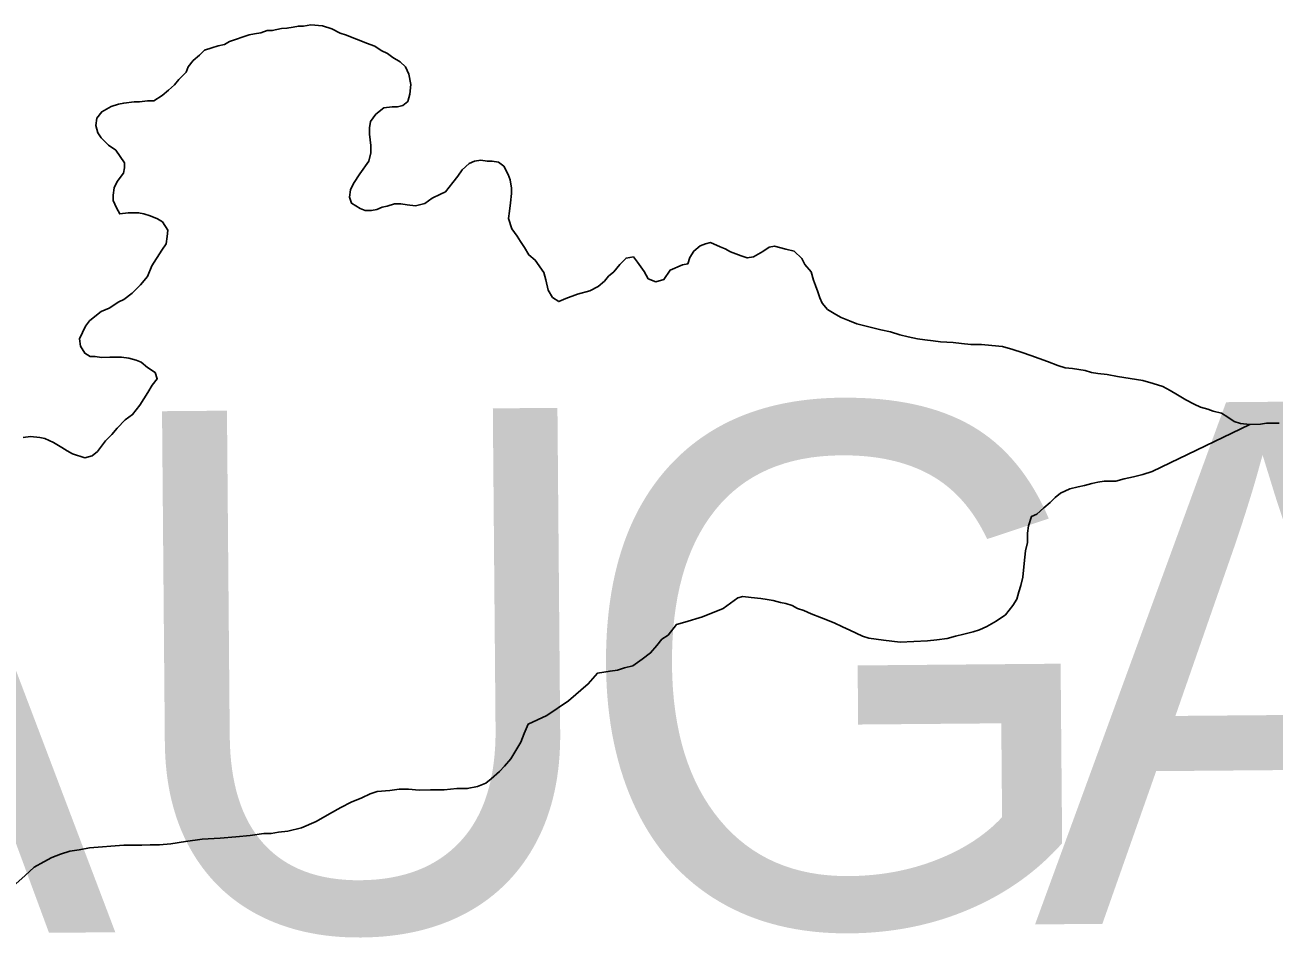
# Model space of a CAD drawing. Extents: x 103424 to 290657, y 38711 to 110967.
# Drawn here: x 214247.1686 to 214247.3958, y 40213.5509 to 40213.717 of the extents above; entities that cross this region are included whole.
import ezdxf

# ---------------------------------------------------------------- set-up
doc = ezdxf.new("R2010")
doc.units = 0
doc.layers.add('GM_X_County_Text', color=7, linetype='Continuous')
doc.layers.add('GM_X_Minor_River', color=7, linetype='Continuous')

msp = doc.modelspace()

# ---------------------------------------------------------------- linework, layer by layer
at = {"layer": 'GM_X_Minor_River'}
for points in [[(214247.19364, 40213.68118), (214247.19269, 40213.68174), (214247.19135, 40213.6823), (214247.1902, 40213.68266), (214247.18925, 40213.68285), (214247.1883, 40213.68284), (214247.18735, 40213.68283), (214247.18583, 40213.68262), (214247.18525, 40213.68376), (214247.18466, 40213.68508), (214247.18465, 40213.68603), (214247.18483, 40213.68736), (214247.18538, 40213.68851), (214247.18651, 40213.69004), (214247.18668, 40213.691), (214247.18667, 40213.69195), (214247.18513, 40213.69421), (214247.18379, 40213.69515), (214247.18244, 40213.69647), (214247.18186, 40213.69741), (214247.18146, 40213.69874), (214247.18164, 40213.70007), (214247.18257, 40213.70122), (214247.18427, 40213.70219), (214247.1856, 40213.70258), (214247.18655, 40213.70278), (214247.18844, 40213.70299), (214247.1894, 40213.703), (214247.19091, 40213.70321), (214247.19205, 40213.70322), (214247.19356, 40213.70418), (214247.19469, 40213.70515), (214247.19582, 40213.70611), (214247.19657, 40213.70707), (214247.19789, 40213.70841), (214247.19826, 40213.70936), (214247.19919, 40213.71051), (214247.20032, 40213.71148), (214247.20126, 40213.71244), (214247.20259, 40213.71283), (214247.20372, 40213.71322), (214247.20486, 40213.71342), (214247.2058, 40213.714), (214247.2094, 40213.71518), (214247.21035, 40213.71538), (214247.21149, 40213.71558), (214247.21262, 40213.71597), (214247.21357, 40213.71598), (214247.21528, 40213.71638), (214247.21623, 40213.71639), (214247.21737, 40213.71659), (214247.21832, 40213.71679), (214247.21927, 40213.7168), (214247.2206, 40213.717), (214247.22269, 40213.71683), (214247.22441, 40213.71628), (214247.22593, 40213.71553), (214247.22708, 40213.71516), (214247.22842, 40213.71461), (214247.22937, 40213.71424), (214247.23071, 40213.71368), (214247.23224, 40213.71312), (214247.23338, 40213.71237), (214247.23453, 40213.71182), (214247.23549, 40213.71106), (214247.23683, 40213.71032), (214247.23779, 40213.70938), (214247.23838, 40213.70805), (214247.23878, 40213.70615), (214247.23861, 40213.70444), (214247.23824, 40213.7031), (214247.2373, 40213.70234), (214247.23636, 40213.70214), (214247.2354, 40213.70213), (214247.23389, 40213.70192), (214247.23238, 40213.70076), (214247.23144, 40213.69943), (214247.23127, 40213.69828), (214247.23128, 40213.69714), (214247.2315, 40213.69505), (214247.23151, 40213.69372), (214247.23115, 40213.6922), (214247.22947, 40213.6899), (214247.22834, 40213.68818), (214247.22779, 40213.68703), (214247.22761, 40213.6857), (214247.22801, 40213.68456), (214247.22954, 40213.68362), (214247.23049, 40213.68325), (214247.23163, 40213.68327), (214247.23258, 40213.68346), (214247.23353, 40213.68385), (214247.23448, 40213.68405), (214247.2358, 40213.68445), (214247.23694, 40213.68446), (214247.23808, 40213.68428), (214247.23961, 40213.6841), (214247.24131, 40213.6845), (214247.24263, 40213.68547), (214247.24414, 40213.68624), (214247.24509, 40213.68663)], [(214247.24509, 40213.68663), (214247.2464, 40213.68835), (214247.24734, 40213.68951), (214247.24808, 40213.69065), (214247.2494, 40213.69181), (214247.25035, 40213.6922), (214247.25148, 40213.6924), (214247.25263, 40213.69222), (214247.25358, 40213.69223), (214247.25472, 40213.69205), (214247.25568, 40213.6913), (214247.25646, 40213.68979), (214247.25685, 40213.68884), (214247.25706, 40213.68732), (214247.25707, 40213.68637), (214247.2569, 40213.68466), (214247.25672, 40213.68313), (214247.25655, 40213.6818), (214247.25714, 40213.67991), (214247.25811, 40213.67858), (214247.25869, 40213.67764), (214247.25946, 40213.67651), (214247.26024, 40213.67518), (214247.26139, 40213.67424), (214247.26294, 40213.67198), (214247.26333, 40213.67065), (214247.26374, 40213.66875), (214247.26451, 40213.66743), (214247.26566, 40213.66668), (214247.26698, 40213.66726), (214247.26907, 40213.66804), (214247.27134, 40213.66864), (214247.27285, 40213.66941), (214247.27398, 40213.67037), (214247.27473, 40213.67133), (214247.27567, 40213.6721), (214247.2768, 40213.67344), (214247.27792, 40213.6746), (214247.27925, 40213.6748), (214247.28002, 40213.67386), (214247.28118, 40213.67216), (214247.28196, 40213.67083), (214247.2833, 40213.67028), (214247.28481, 40213.67067), (214247.28593, 40213.67239), (214247.2882, 40213.67337), (214247.28915, 40213.67357), (214247.28952, 40213.67471), (214247.29026, 40213.67586), (214247.29139, 40213.67682), (214247.29234, 40213.67721), (214247.29329, 40213.67741), (214247.29501, 40213.67667), (214247.29596, 40213.6763), (214247.29692, 40213.67574), (214247.29787, 40213.67536), (214247.29883, 40213.67499), (214247.29997, 40213.67463), (214247.30111, 40213.67483), (214247.30281, 40213.67579), (214247.30394, 40213.67657), (214247.30489, 40213.67676), (214247.30699, 40213.67622), (214247.30851, 40213.67585), (214247.30986, 40213.67453), (214247.31044, 40213.6734), (214247.3116, 40213.67208), (214247.31199, 40213.67056), (214247.31239, 40213.66961), (214247.31278, 40213.66848), (214247.31317, 40213.66734), (214247.31356, 40213.66639), (214247.31453, 40213.66526), (214247.31606, 40213.66433), (214247.31702, 40213.66377), (214247.31854, 40213.66321), (214247.31988, 40213.66265), (214247.32426, 40213.66156), (214247.32598, 40213.66119), (214247.3277, 40213.66064), (214247.32922, 40213.66027), (214247.33094, 40213.65991), (214247.33227, 40213.65973), (214247.33379, 40213.65956), (214247.33512, 40213.65938), (214247.33741, 40213.65921), (214247.33893, 40213.65904), (214247.34064, 40213.65887), (214247.34254, 40213.65889), (214247.34445, 40213.65871), (214247.34635, 40213.65854), (214247.34826, 40213.65799), (214247.34997, 40213.65744), (214247.3515, 40213.65688), (214247.35303, 40213.65633), (214247.35455, 40213.65577), (214247.35646, 40213.65503), (214247.3578, 40213.65466), (214247.35913, 40213.65449), (214247.36027, 40213.65431), (214247.36142, 40213.65413)], [(214247.16825, 40213.64195), (214247.16958, 40213.64215), (214247.17129, 40213.64198), (214247.17224, 40213.6418), (214247.17377, 40213.64105), (214247.1753, 40213.64012), (214247.17626, 40213.63955), (214247.17722, 40213.63899), (214247.17951, 40213.63826), (214247.18083, 40213.63865), (214247.18177, 40213.63942), (214247.18252, 40213.64038), (214247.18327, 40213.64134), (214247.1844, 40213.64249), (214247.18534, 40213.64364), (214247.18684, 40213.64517), (214247.18816, 40213.64614), (214247.18947, 40213.64786), (214247.19022, 40213.64901), (214247.19096, 40213.65016), (214247.19171, 40213.6515), (214247.19264, 40213.65265), (214247.19225, 40213.65378), (214247.19091, 40213.65472), (214247.18976, 40213.65566), (214247.1888, 40213.65603), (214247.18747, 40213.6564), (214247.18614, 40213.65657), (214247.18519, 40213.65657), (214247.18404, 40213.65655), (214247.18253, 40213.65654), (214247.18138, 40213.65672), (214247.18043, 40213.65671), (214247.17947, 40213.65727), (214247.1787, 40213.65859), (214247.17849, 40213.65992), (214247.17961, 40213.66221), (214247.18036, 40213.66317), (214247.1813, 40213.66394), (214247.18243, 40213.6649), (214247.18394, 40213.66549), (214247.18564, 40213.66665), (214247.18658, 40213.66704), (214247.18809, 40213.66819), (214247.18959, 40213.66973), (214247.19091, 40213.67126), (214247.19165, 40213.67317), (214247.19351, 40213.67604), (214247.19426, 40213.67719), (214247.19443, 40213.67852), (214247.19461, 40213.67967), (214247.19364, 40213.68118)], [(214247.36142, 40213.65413), (214247.36256, 40213.65376), (214247.3637, 40213.65358), (214247.36542, 40213.65341), (214247.36732, 40213.65305), (214247.36961, 40213.65269), (214247.37189, 40213.65233), (214247.3738, 40213.65178), (214247.37552, 40213.65123), (214247.37685, 40213.65048), (214247.37819, 40213.64973), (214247.37973, 40213.6488), (214247.38126, 40213.64805), (214247.3824, 40213.64749), (214247.38374, 40213.64712), (214247.38469, 40213.64675), (214247.38622, 40213.64639), (214247.38737, 40213.64564), (214247.38851, 40213.64489), (214247.38966, 40213.64452), (214247.39137, 40213.64435), (214247.39327, 40213.64437), (214247.39441, 40213.64457), (214247.39555, 40213.64458), (214247.39669, 40213.64459)], [(214247.39137, 40213.64435), (214247.37361, 40213.6358), (214247.3719, 40213.63522), (214247.3702, 40213.63482), (214247.36849, 40213.63442), (214247.36697, 40213.63403), (214247.36583, 40213.63402), (214247.36488, 40213.63401), (214247.36374, 40213.63381), (214247.36261, 40213.6336), (214247.36128, 40213.63321), (214247.36014, 40213.63301), (214247.35863, 40213.63262), (214247.35692, 40213.63184), (214247.35598, 40213.63107), (214247.35504, 40213.63011), (214247.35391, 40213.62915), (214247.3526, 40213.62799), (214247.35165, 40213.6276), (214247.3511, 40213.62588), (214247.35093, 40213.62455), (214247.35095, 40213.62284), (214247.35058, 40213.62132), (214247.35041, 40213.62017), (214247.35024, 40213.61846), (214247.35007, 40213.61656), (214247.34971, 40213.61503), (214247.34934, 40213.61389), (214247.34898, 40213.61255), (214247.34823, 40213.61141), (214247.34692, 40213.60968), (214247.34522, 40213.60852), (214247.34352, 40213.60756), (214247.3422, 40213.60697), (214247.34106, 40213.60658), (214247.33936, 40213.60618), (214247.33784, 40213.60579), (214247.33632, 40213.60539), (214247.33443, 40213.60518), (214247.33272, 40213.60498), (214247.32778, 40213.60474), (214247.32626, 40213.60491), (214247.32473, 40213.60509), (214247.3234, 40213.60526), (214247.32207, 40213.60544), (214247.32092, 40213.60581), (214247.31978, 40213.60637), (214247.31863, 40213.60693), (214247.31729, 40213.60749), (214247.31576, 40213.60823), (214247.31347, 40213.60916), (214247.31156, 40213.6099), (214247.31022, 40213.61046), (214247.30908, 40213.61083), (214247.30812, 40213.61139), (214247.30698, 40213.61176), (214247.30603, 40213.61194), (214247.30469, 40213.6123), (214247.30355, 40213.61248), (214247.30241, 40213.61266), (214247.30069, 40213.61284), (214247.29917, 40213.61301), (214247.29822, 40213.61281), (214247.29558, 40213.61088), (214247.2918, 40213.60932), (214247.28858, 40213.60834), (214247.28706, 40213.60795), (214247.28557, 40213.60603), (214247.28444, 40213.60526), (214247.2835, 40213.60411), (214247.28237, 40213.60277), (214247.28087, 40213.60161), (214247.27917, 40213.60045), (214247.27765, 40213.60006), (214247.27633, 40213.59966), (214247.275, 40213.59946), (214247.27272, 40213.59906), (214247.27103, 40213.59714), (214247.26746, 40213.59406), (214247.2635, 40213.59136), (214247.2601, 40213.58981), (214247.25936, 40213.58809), (214247.2588, 40213.58656), (214247.25787, 40213.58503), (214247.25694, 40213.5835), (214247.25581, 40213.58216), (214247.25487, 40213.5812), (214247.25337, 40213.57985), (214247.25243, 40213.57908), (214247.25091, 40213.5785), (214247.24902, 40213.5781), (214247.24712, 40213.57808), (214247.24484, 40213.57787), (214247.24237, 40213.57784), (214247.24028, 40213.57782), (214247.23837, 40213.57799), (214247.23666, 40213.57798), (214247.23496, 40213.57777), (214247.23268, 40213.57755), (214247.23135, 40213.57716), (214247.22984, 40213.57639)], [(214247.22984, 40213.57639), (214247.22795, 40213.57561), (214247.22606, 40213.57464), (214247.22398, 40213.57348), (214247.22153, 40213.57212), (214247.21888, 40213.57095), (214247.21641, 40213.57036), (214247.21471, 40213.57015), (214247.21338, 40213.56995), (214247.21205, 40213.56993), (214247.20958, 40213.56953), (214247.20692, 40213.56931), (214247.20407, 40213.56909), (214247.20085, 40213.56887), (214247.19781, 40213.56846), (214247.19515, 40213.56806), (214247.19306, 40213.56784), (214247.19135, 40213.56783), (214247.18983, 40213.56781), (214247.18831, 40213.5678), (214247.1866, 40213.56778), (214247.18034, 40213.56734), (214247.17844, 40213.56694), (214247.17673, 40213.56673), (214247.17503, 40213.56614), (214247.17351, 40213.56556), (214247.172, 40213.56478), (214247.1703, 40213.56382), (214247.16861, 40213.56228), (214247.16692, 40213.56074)]]:
    msp.add_lwpolyline(points, dxfattribs=at)

# ---------------------------------------------------------------- texts
at = {"layer": 'GM_X_County_Text'}
for s, rotation, p in [('G', 0.4882, (214247.26831, 40213.55267)), ('A', 0.488, (214247.35205, 40213.55338)), ('A', 0.4882, (214247.10081, 40213.55124)), ('U', 0.488, (214247.18456, 40213.55196))]:
    msp.add_text(s, height=0.0947, rotation=rotation, dxfattribs=at).set_placement(p)

doc.saveas('drawing.dxf')
